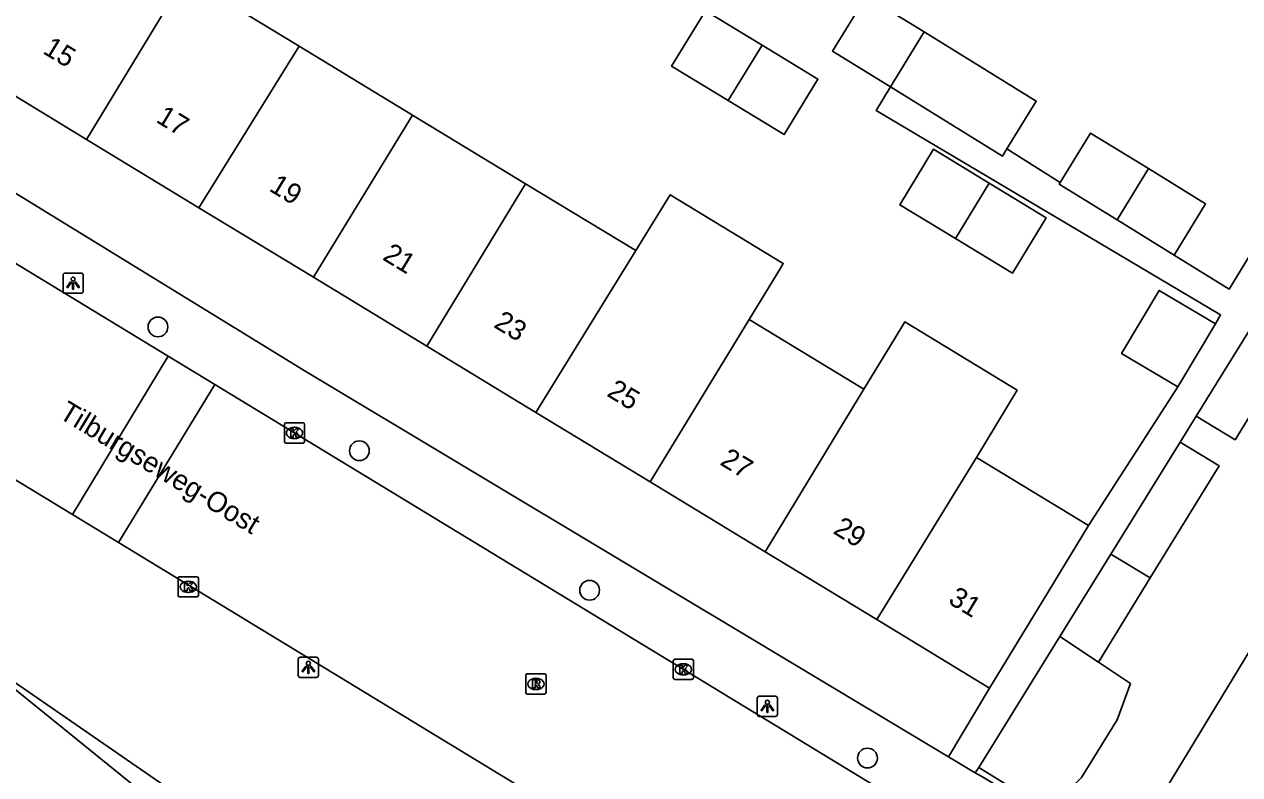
# Model space of a CAD drawing. Extents: x 158352 to 159489, y 383828 to 384597.
# Drawn here: x 158818.6 to 158878.7, y 383926.5 to 383963.6 of the extents above; entities that cross this region are included whole.
import ezdxf

# ---------------------------------------------------------------- set-up
doc = ezdxf.new("R2010")
doc.units = 0
for name, color, linetype in [('IMGEO_Boom', 7, 'Continuous'), ('IMGEO_Groenvoorziening', 7, 'Continuous'), ('IMGEO_Kolk', 7, 'Continuous'), ('IMGEO_Lichtpunt', 7, 'Continuous'), ('IMGEO_Openbare_ruimte_label', 7, 'Continuous'), ('IMGEO_Pand', 7, 'Continuous'), ('IMGEO_Pand_nummerreeks', 7, 'Continuous'), ('IMGEO_Rijbaan_lokaal_open', 7, 'Continuous'), ('IMGEO_Rioolput', 7, 'Continuous'), ('IMGEO_Voetpad_open', 7, 'Continuous')]:
    doc.layers.add(name, color=color, linetype=linetype)

msp = doc.modelspace()

# ---------------------------------------------------------------- linework, layer by layer
at = {"layer": 'IMGEO_Boom'}
for centre in [(158825.235, 383948.633), (158835.201, 383942.507), (158846.586, 383935.6), (158860.326, 383927.298)]:
    msp.add_circle(centre, 0.489, dxfattribs=at)
at = {"layer": 'IMGEO_Groenvoorziening'}
for points in [[(158885.615, 383881.369), (158885.789, 383881.77), (158886.007, 383882.573), (158886.107, 383883.399), (158886.087, 383884.231), (158885.948, 383885.051), (158885.693, 383885.843), (158885.57, 383886.125), (158882.555, 383893.419), (158881.589, 383895.087), (158880.521, 383896.691), (158879.355, 383898.226), (158878.096, 383899.685), (158876.749, 383901.064), (158875.318, 383902.355), (158873.81, 383903.555), (158873.673, 383903.657), (158872.578, 383904.354), (158871.622, 383904.678), (158870.62, 383904.797), (158869.615, 383904.704), (158859.991, 383902.143), (158815.357, 383932.963)], [(158842.289, 383911.153), (158815.357, 383932.963)]]:
    msp.add_lwpolyline(points, dxfattribs=at)
at = {"layer": 'IMGEO_Kolk'}
for p, q in [((158831.489, 383942.96), (158831.489, 383943.812)), ((158831.564, 383943.886), (158832.416, 383943.886)), ((158832.49, 383943.812), (158832.49, 383942.96)), ((158831.977, 383943.666), (158832.002, 383943.666)), ((158832.416, 383942.886), (158831.564, 383942.886)), ((158832, 383943.106), (158831.975, 383943.106)), ((158826.236, 383935.348), (158826.236, 383936.2)), ((158826.311, 383936.274), (158827.163, 383936.274)), ((158826.724, 383936.054), (158826.749, 383936.054)), ((158827.237, 383936.2), (158827.237, 383935.348)), ((158826.747, 383935.494), (158826.722, 383935.494)), ((158827.163, 383935.274), (158826.311, 383935.274)), ((158850.72, 383931.264), (158850.72, 383932.116)), ((158850.795, 383932.19), (158851.647, 383932.19)), ((158851.208, 383931.97), (158851.233, 383931.97)), ((158851.721, 383932.116), (158851.721, 383931.264)), ((158851.647, 383931.19), (158850.795, 383931.19)), ((158851.231, 383931.41), (158851.206, 383931.41))]:
    msp.add_line(p, q, dxfattribs=at)
for points in [[(158831.489, 383942.96), (158831.489, 383943.812)], [(158831.564, 383943.886), (158832.416, 383943.886)], [(158832.49, 383943.812), (158832.49, 383942.96)], [(158831.81, 383943.586), (158831.933, 383943.586), (158831.933, 383943.435), (158832.063, 383943.586), (158832.227, 383943.586), (158832.081, 383943.435), (158832.234, 383943.186), (158832.082, 383943.186), (158831.997, 383943.35), (158831.933, 383943.283), (158831.933, 383943.186), (158831.81, 383943.186), (158831.81, 383943.586)], [(158832.416, 383942.886), (158831.564, 383942.886)], [(158826.236, 383935.348), (158826.236, 383936.2)], [(158826.311, 383936.274), (158827.163, 383936.274)], [(158826.557, 383935.974), (158826.68, 383935.974), (158826.68, 383935.823), (158826.81, 383935.974), (158826.974, 383935.974), (158826.828, 383935.823), (158826.981, 383935.574), (158826.829, 383935.574), (158826.744, 383935.738), (158826.68, 383935.671), (158826.68, 383935.574), (158826.557, 383935.574), (158826.557, 383935.974)], [(158827.237, 383936.2), (158827.237, 383935.348)], [(158827.163, 383935.274), (158826.311, 383935.274)], [(158850.72, 383931.264), (158850.72, 383932.116)], [(158850.795, 383932.19), (158851.647, 383932.19)], [(158851.041, 383931.89), (158851.164, 383931.89), (158851.164, 383931.739), (158851.294, 383931.89), (158851.458, 383931.89), (158851.312, 383931.739), (158851.465, 383931.49), (158851.313, 383931.49), (158851.228, 383931.654), (158851.164, 383931.587), (158851.164, 383931.49), (158851.041, 383931.49), (158851.041, 383931.89)], [(158851.721, 383932.116), (158851.721, 383931.264)], [(158851.647, 383931.19), (158850.795, 383931.19)]]:
    msp.add_lwpolyline(points, dxfattribs=at)
for centre, start, end in [((158831.566, 383943.81), 91.55205, 178.44795), ((158831.566, 383943.81), 91.55205, 178.44795), ((158832.414, 383943.81), 1.55205, 88.44795), ((158832.414, 383943.81), 1.55205, 88.44795), ((158831.566, 383942.962), 181.55205, 268.44795), ((158831.566, 383942.962), 181.55205, 268.44795), ((158832.414, 383942.962), 271.55205, 358.44795), ((158832.414, 383942.962), 271.55205, 358.44795), ((158826.313, 383936.198), 91.55205, 178.44795), ((158826.313, 383936.198), 91.55205, 178.44795), ((158827.161, 383936.198), 1.55205, 88.44795), ((158827.161, 383936.198), 1.55205, 88.44795), ((158826.313, 383935.35), 181.55205, 268.44795), ((158826.313, 383935.35), 181.55205, 268.44795), ((158827.161, 383935.35), 271.55205, 358.44795), ((158827.161, 383935.35), 271.55205, 358.44795), ((158850.797, 383932.114), 91.55205, 178.44795), ((158850.797, 383932.114), 91.55205, 178.44795), ((158851.645, 383932.114), 1.55205, 88.44795), ((158851.645, 383932.114), 1.55205, 88.44795), ((158850.797, 383931.266), 181.55205, 268.44795), ((158850.797, 383931.266), 181.55205, 268.44795), ((158851.645, 383931.266), 271.55205, 358.44795), ((158851.645, 383931.266), 271.55205, 358.44795)]:
    msp.add_arc(centre, 0.0765, start, end, dxfattribs=at)
for centre, major_axis, ratio, start_param, end_param in [((158831.976, 383943.386), (-0.387, 0.002), 0.722429, 4.712389, 7.853982), ((158832.001, 383943.386), (-0.39, 0.002), 0.717154, 1.570796, 4.712389), ((158826.723, 383935.774), (-0.387, 0.002), 0.722429, 4.712389, 7.853982), ((158826.748, 383935.774), (-0.39, 0.002), 0.717154, 1.570796, 4.712389), ((158851.207, 383931.69), (-0.387, 0.002), 0.722429, 4.712389, 7.853982), ((158851.232, 383931.69), (-0.39, 0.002), 0.717154, 1.570796, 4.712389)]:
    msp.add_ellipse(centre, major_axis=major_axis, ratio=ratio, start_param=start_param, end_param=end_param, dxfattribs=at)
at = {"layer": 'IMGEO_Lichtpunt'}
for p, q in [((158820.544, 383951.201), (158820.544, 383950.394)), ((158820.544, 383951.201), (158820.544, 383950.394)), ((158821.446, 383951.296), (158820.638, 383951.296)), ((158821.446, 383951.296), (158820.638, 383951.296)), ((158821.54, 383950.394), (158821.54, 383951.201)), ((158821.54, 383950.394), (158821.54, 383951.201)), ((158820.638, 383950.3), (158821.446, 383950.3)), ((158820.638, 383950.3), (158821.446, 383950.3)), ((158832.18, 383932.19), (158832.18, 383931.383)), ((158832.18, 383932.19), (158832.18, 383931.383)), ((158833.082, 383932.285), (158832.274, 383932.285)), ((158833.082, 383932.285), (158832.274, 383932.285)), ((158833.176, 383931.383), (158833.176, 383932.19)), ((158833.176, 383931.383), (158833.176, 383932.19)), ((158832.274, 383931.289), (158833.082, 383931.289)), ((158832.274, 383931.289), (158833.082, 383931.289)), ((158854.876, 383930.262), (158854.876, 383929.455)), ((158854.876, 383930.262), (158854.876, 383929.455)), ((158855.778, 383930.357), (158854.97, 383930.357)), ((158855.778, 383930.357), (158854.97, 383930.357)), ((158855.872, 383929.455), (158855.872, 383930.262)), ((158855.872, 383929.455), (158855.872, 383930.262)), ((158854.97, 383929.361), (158855.778, 383929.361)), ((158854.97, 383929.361), (158855.778, 383929.361))]:
    msp.add_line(p, q, dxfattribs=at)
for points in [[(158820.918, 383950.865), (158820.957, 383950.837), (158820.769, 383950.575), (158820.731, 383950.602), (158820.918, 383950.865)], [(158821.02, 383950.817), (158821.067, 383950.817), (158821.067, 383950.495), (158821.02, 383950.495), (158821.02, 383950.817)], [(158821.13, 383950.837), (158821.168, 383950.864), (158821.355, 383950.602), (158821.316, 383950.574), (158821.13, 383950.837)], [(158832.554, 383931.854), (158832.593, 383931.826), (158832.405, 383931.564), (158832.367, 383931.591), (158832.554, 383931.854)], [(158832.656, 383931.806), (158832.703, 383931.806), (158832.703, 383931.484), (158832.656, 383931.484), (158832.656, 383931.806)], [(158832.766, 383931.826), (158832.804, 383931.853), (158832.991, 383931.591), (158832.952, 383931.563), (158832.766, 383931.826)], [(158855.25, 383929.926), (158855.289, 383929.898), (158855.101, 383929.636), (158855.063, 383929.663), (158855.25, 383929.926)], [(158855.352, 383929.878), (158855.399, 383929.878), (158855.399, 383929.556), (158855.352, 383929.556), (158855.352, 383929.878)], [(158855.462, 383929.898), (158855.5, 383929.925), (158855.687, 383929.663), (158855.648, 383929.635), (158855.462, 383929.898)]]:
    msp.add_lwpolyline(points, dxfattribs=at)
for centre in [(158821.043, 383950.999), (158832.679, 383931.988), (158855.375, 383930.06)]:
    msp.add_circle(centre, 0.0994, dxfattribs=at)
for centre, start, end in [((158820.638, 383951.201), 90, 180), ((158820.638, 383951.201), 90, 180), ((158821.446, 383951.201), 0, 90), ((158821.446, 383951.201), 0, 90), ((158820.638, 383950.394), 180, 270), ((158820.638, 383950.394), 180, 270), ((158821.446, 383950.394), 270, 0), ((158821.446, 383950.394), 270, 360), ((158832.274, 383932.19), 90, 180), ((158832.274, 383932.19), 90, 180), ((158833.082, 383932.19), 0, 90), ((158833.082, 383932.19), 0, 90), ((158832.274, 383931.383), 180, 270), ((158832.274, 383931.383), 180, 270), ((158833.082, 383931.383), 270, 0), ((158833.082, 383931.383), 270, 360), ((158854.97, 383930.262), 90, 180), ((158854.97, 383930.262), 90, 180), ((158855.778, 383930.262), 0, 90), ((158855.778, 383930.262), 0, 90), ((158854.97, 383929.455), 180, 270), ((158854.97, 383929.455), 180, 270), ((158855.778, 383929.455), 270, 0), ((158855.778, 383929.455), 270, 360)]:
    msp.add_arc(centre, 0.0946, start, end, dxfattribs=at)
at = {"layer": 'IMGEO_Pand'}
for points in [[(158821.699, 383957.914), (158816.018, 383961.367), (158817.576, 383963.931), (158814.431, 383965.842)], [(158821.699, 383957.914), (158826.585, 383965.952)], [(158826.585, 383965.952), (158832.219, 383962.527)], [(158861.465, 383960.508), (158858.589, 383962.284), (158860.267, 383965.002), (158863.124, 383963.238)], [(158853.438, 383959.832), (158850.641, 383961.532), (158852.312, 383964.281), (158855.126, 383962.571)], [(158863.124, 383963.238), (158861.465, 383960.508)], [(158863.124, 383963.238), (158868.672, 383959.813), (158867.221, 383957.441)], [(158832.219, 383962.527), (158827.264, 383954.531)], [(158832.219, 383962.527), (158837.825, 383959.119)], [(158853.438, 383959.832), (158855.126, 383962.571)], [(158855.126, 383962.571), (158857.879, 383960.898), (158856.208, 383958.149), (158853.438, 383959.832)], [(158861.465, 383960.508), (158867.005, 383957.088), (158867.221, 383957.441)], [(158832.926, 383951.089), (158837.825, 383959.119)], [(158837.825, 383959.119), (158843.416, 383955.721)], [(158869.853, 383955.788), (158871.36, 383958.23), (158874.217, 383956.466)], [(158827.264, 383954.531), (158821.699, 383957.914)], [(158864.674, 383953.002), (158861.923, 383954.674), (158863.594, 383957.423), (158866.344, 383955.752)], [(158874.217, 383956.466), (158872.673, 383953.925)], [(158874.217, 383956.466), (158877.049, 383954.718), (158875.497, 383952.181)], [(158872.673, 383953.925), (158869.798, 383955.699), (158869.853, 383955.788)], [(158843.416, 383955.721), (158838.53, 383947.683)], [(158843.416, 383955.721), (158848.864, 383952.409)], [(158848.864, 383952.409), (158850.57, 383955.177), (158856.16, 383951.78), (158856.02, 383951.549), (158854.471, 383949.001)], [(158864.674, 383953.002), (158866.344, 383955.752)], [(158866.344, 383955.752), (158869.161, 383954.04), (158867.49, 383951.291), (158864.674, 383953.002)], [(158832.926, 383951.089), (158827.264, 383954.531)], [(158875.497, 383952.181), (158872.673, 383953.925)], [(158848.864, 383952.409), (158843.929, 383944.401)], [(158838.53, 383947.683), (158832.926, 383951.089)], [(158875.675, 383945.664), (158872.895, 383947.314), (158874.75, 383950.437), (158877.529, 383948.786)], [(158854.471, 383949.001), (158849.585, 383940.963)], [(158860.146, 383945.551), (158854.471, 383949.001)], [(158865.711, 383942.168), (158867.736, 383945.5), (158862.171, 383948.883), (158861.695, 383948.099), (158860.146, 383945.551)], [(158875.675, 383945.664), (158877.529, 383948.786)], [(158876.583, 383944.22), (158879.217, 383948.481)], [(158843.929, 383944.401), (158838.53, 383947.683)], [(158876.583, 383944.22), (158878.504, 383943.053), (158881.126, 383947.323)], [(158855.261, 383937.512), (158860.146, 383945.551)], [(158843.929, 383944.401), (158849.585, 383940.963)], [(158875.786, 383942.931), (158872.36, 383937.388)], [(158874.301, 383936.21), (158877.711, 383941.762), (158875.786, 383942.931)], [(158860.79, 383934.151), (158865.711, 383942.168)], [(158865.711, 383942.168), (158871.25, 383938.801)], [(158849.585, 383940.963), (158855.261, 383937.512)], [(158866.364, 383930.763), (158868.962, 383935.036), (158871.25, 383938.801)], [(158855.261, 383937.512), (158860.79, 383934.151)], [(158872.36, 383937.388), (158869.841, 383933.315)], [(158872.36, 383937.388), (158874.301, 383936.21)], [(158871.744, 383932.047), (158874.301, 383936.21)], [(158860.79, 383934.151), (158866.364, 383930.763)], [(158869.841, 383933.315), (158865.831, 383926.832)], [(158869.841, 383933.315), (158871.744, 383932.047)], [(158879.501, 383933.053), (158872.913, 383922.218)], [(158865.831, 383926.832), (158869.25, 383924.717), (158870.908, 383926.334), (158872.679, 383929.198), (158873.335, 383930.987), (158871.744, 383932.047)]]:
    msp.add_lwpolyline(points, dxfattribs=at)
at = {"layer": 'IMGEO_Rijbaan_lokaal_open'}
for points in [[(158825.751, 383947.179), (158811.929, 383955.585)], [(158821.005, 383939.346), (158825.751, 383947.179)], [(158828.048, 383945.782), (158825.751, 383947.179)], [(158828.048, 383945.782), (158823.283, 383937.959)], [(158875.147, 383917.123), (158849.664, 383932.637), (158828.048, 383945.782)], [(158815.119, 383942.928), (158821.005, 383939.346)], [(158823.283, 383937.959), (158821.005, 383939.346)], [(158870.424, 383909.269), (158823.283, 383937.959)]]:
    msp.add_lwpolyline(points, dxfattribs=at)
at = {"layer": 'IMGEO_Rioolput'}
for p, q in [((158843.428, 383930.541), (158843.428, 383931.393)), ((158843.503, 383931.467), (158844.355, 383931.467)), ((158843.916, 383931.247), (158843.941, 383931.247)), ((158844.429, 383931.393), (158844.429, 383930.541)), ((158843.939, 383930.687), (158843.914, 383930.687)), ((158844.355, 383930.467), (158843.503, 383930.467))]:
    msp.add_line(p, q, dxfattribs=at)
for points in [[(158843.428, 383930.541), (158843.428, 383931.393)], [(158843.503, 383931.467), (158844.355, 383931.467)], [(158844.017, 383931.165), (158843.765, 383931.167), (158843.765, 383930.767)], [(158844.429, 383931.393), (158844.429, 383930.541)], [(158843.765, 383930.767), (158843.889, 383930.767), (158843.889, 383930.929), (158843.9, 383930.929)], [(158843.943, 383931.086), (158843.889, 383931.086), (158843.889, 383931.005)], [(158843.889, 383931.005), (158843.941, 383931.005)], [(158843.947, 383930.9), (158844.018, 383930.767), (158844.158, 383930.767), (158844.093, 383930.893)], [(158844.355, 383930.467), (158843.503, 383930.467)]]:
    msp.add_lwpolyline(points, dxfattribs=at)
for centre, radius, start, end in [((158843.505, 383931.391), 0.0765, 91.55205, 178.44795), ((158843.505, 383931.391), 0.0765, 91.55205, 178.44795), ((158844.016, 383931.055), 0.109, 350.36119, 89.41601), ((158844.353, 383931.391), 0.0765, 1.55205, 88.44795), ((158844.353, 383931.391), 0.0765, 1.55205, 88.44795), ((158843.505, 383930.543), 0.0765, 181.55205, 268.44795), ((158843.505, 383930.543), 0.0765, 181.55205, 268.44795), ((158843.899, 383930.876), 0.0533, 26.02933, 88.69889), ((158843.925, 383931.194), 0.19, 274.7715, 282.96867), ((158843.949, 383930.99), 0.0964, 77.00612, 93.18647), ((158843.963, 383931.047), 0.0378, 276.66336, 79.67722), ((158844.014, 383931.055), 0.112, 277.58423, 350.98172), ((158843.998, 383930.84), 0.108, 29.51342, 73.79051), ((158844.353, 383930.543), 0.0765, 271.55205, 358.44795), ((158844.353, 383930.543), 0.0765, 271.55205, 358.44795)]:
    msp.add_arc(centre, radius, start, end, dxfattribs=at)
for centre, major_axis, ratio, start_param, end_param in [((158843.915, 383930.967), (-0.387, 0.002), 0.722429, 4.712389, 7.853982), ((158843.94, 383930.967), (-0.39, 0.002), 0.717154, 1.570796, 4.712389)]:
    msp.add_ellipse(centre, major_axis=major_axis, ratio=ratio, start_param=start_param, end_param=end_param, dxfattribs=at)
at = {"layer": 'IMGEO_Voetpad_open'}
for points in [[(158875.497, 383952.181), (158878.213, 383950.504), (158879.765, 383953.041), (158884.629, 383960.698)], [(158877.529, 383948.786), (158877.792, 383949.228), (158860.758, 383959.344), (158861.465, 383960.508)], [(158811.894, 383959.106), (158832.465, 383946.483), (158864.328, 383927.368)], [(158867.221, 383957.441), (158869.853, 383955.788)], [(158871.25, 383938.801), (158875.675, 383945.664)], [(158875.786, 383942.931), (158876.583, 383944.22)], [(158864.328, 383927.368), (158866.364, 383930.763)], [(158865.658, 383926.571), (158864.328, 383927.368)], [(158865.658, 383926.571), (158865.831, 383926.832)], [(158872.913, 383922.218), (158865.975, 383926.38), (158865.759, 383926.51), (158865.658, 383926.571)]]:
    msp.add_lwpolyline(points, dxfattribs=at)

# ---------------------------------------------------------------- texts
at = {"layer": 'IMGEO_Openbare_ruimte_label'}
msp.add_text('Tilburgseweg-Oost', height=1, rotation=328.79051, dxfattribs=at).set_placement((158820.284, 383944.163))
at = {"layer": 'IMGEO_Pand_nummerreeks'}
for s, rotation, p in [('15', 328.70505, (158819.495, 383962.202)), ('17', 328.70569, (158825.09, 383958.801)), ('19', 328.70569, (158830.684, 383955.401)), ('21', 328.70569, (158836.296, 383951.99)), ('23', 328.70569, (158841.794, 383948.648)), ('25', 328.70505, (158847.387, 383945.248)), ('27', 328.70505, (158852.981, 383941.847)), ('29', 328.70505, (158858.575, 383938.447)), ('31', 328.70569, (158864.266, 383934.987))]:
    msp.add_text(s, height=1, rotation=rotation, dxfattribs=at).set_placement(p)

doc.saveas('drawing.dxf')
